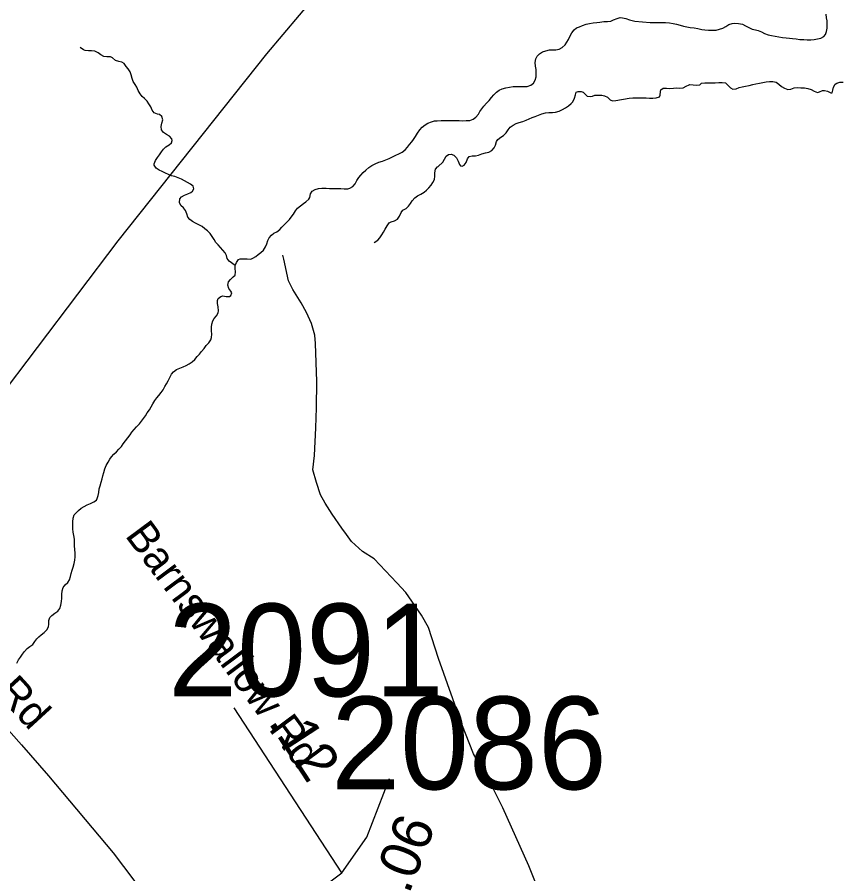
# Model space of a CAD drawing. Extents: x 1662474 to 1856135, y 779280 to 917889.
# Drawn here: x 1696691 to 1699249, y 865246 to 867907 of the extents above; entities that cross this region are included whole.
import ezdxf

# ---------------------------------------------------------------- set-up
doc = ezdxf.new("R2010")
doc.units = 0
for name, color, linetype in [('Cogo Default Point CELL', 7, 'Continuous'), ('Exist Hydrographic Creek Single Shore', 7, 'Continuous'), ('Exist Hydrographic Misc Water Feature', 7, 'Continuous'), ('Exist Road Secondary Type 51 Attributed', 7, 'Continuous'), ('Exist Road Secondary Type 51 Label', 7, 'Continuous'), ('Exist Utilities Electrical Transmission Line', 7, 'Continuous'), ('Prop DGN Element Guardrail', 7, 'Continuous')]:
    doc.layers.add(name, color=color, linetype=linetype)

msp = doc.modelspace()

# ---------------------------------------------------------------- linework, layer by layer
at = {"layer": 'Exist Hydrographic Creek Single Shore'}
for points in [[(1698198.8, 867684.7), (1698210.5, 867687.6), (1698221.5, 867690.2), (1698233.1, 867691.5), (1698243.9, 867691.8), (1698254.4, 867692), (1698265.6, 867692.2), (1698277.2, 867692.2), (1698288, 867695.7), (1698296.1, 867702.5), (1698302.1, 867711.9), (1698305, 867722.2), (1698305, 867733.2), (1698304.5, 867744.8), (1698302.6, 867755), (1698301.9, 867766.8), (1698304, 867778.1), (1698307.9, 867785.7), (1698315.2, 867793.1), (1698325, 867799.4), (1698334.6, 867803), (1698346.2, 867805.9), (1698356.5, 867805.6), (1698366.4, 867805.9), (1698375.9, 867808), (1698386.1, 867813), (1698394.5, 867820.9), (1698400.5, 867829.6), (1698405, 867838.4), (1698410, 867848.9), (1698415.5, 867858.9), (1698422.9, 867867.6), (1698429.9, 867873.9), (1698439.1, 867877.6), (1698449.1, 867881.8), (1698459.9, 867885.9), (1698470.1, 867888.1), (1698481.9, 867889.6), (1698492.9, 867890.9), (1698503.1, 867892), (1698515.2, 867893.8), (1698526.5, 867893.6), (1698536.5, 867895.1), (1698545.4, 867898.6), (1698556.8, 867903.6), (1698565.6, 867906.4), (1698573.2, 867905.6), (1698583.8, 867903), (1698594.8, 867898.8), (1698611.5, 867894.9), (1698658.8, 867890.9), (1698670.1, 867890.9), (1698682.1, 867891.2), (1698694.2, 867890.9), (1698707.1, 867890.4), (1698719.4, 867889.6), (1698730.8, 867888.1), (1698741.2, 867885.4), (1698752.8, 867882.8), (1698763, 867879.4), (1698773, 867876.8), (1698783.8, 867875.2), (1698796, 867874.1), (1698807.6, 867872.3), (1698819.4, 867869.4), (1698829.1, 867867.9), (1698840.4, 867867.3), (1698851.4, 867867.3), (1698864, 867867.3), (1698875, 867869.7), (1698885, 867873.6), (1698894.8, 867878.4), (1698903.6, 867884.1), (1698913.9, 867888.1), (1698922, 867888.6), (1698933.4, 867887.6), (1698945.9, 867885.7), (1698955.1, 867880.4), (1698965.6, 867874.9), (1698976.1, 867869.9), (1698986.1, 867868.4), (1698995.2, 867866), (1699004.8, 867861.6), (1699015, 867856.6), (1699026, 867852.6), (1699036.2, 867850.6), (1699047.8, 867848.4), (1699059.5, 867846.6), (1699070.6, 867844.5), (1699081.9, 867843.2), (1699091.9, 867842.1), (1699101.5, 867841.1), (1699113.1, 867839.8), (1699124.6, 867838.2), (1699136.5, 867837.7), (1699147, 867837.1), (1699158.2, 867837.1), (1699168.8, 867837.9), (1699179.5, 867840.1), (1699189.8, 867842.4)], [(1699189.8, 867842.4), (1699198.9, 867847.6), (1699203.9, 867853.4), (1699207.6, 867863.1), (1699209.1, 867873.4), (1699209.4, 867884.4), (1699209.1, 867895.7), (1699207, 867905.6), (1699206, 867916.7)], [(1697369.1, 867135.6), (1697350.8, 867148.8), (1697344.8, 867157.1), (1697341.9, 867167.1), (1697338.6, 867175), (1697331.4, 867183.6), (1697323.8, 867191.8), (1697316.1, 867199.9), (1697309.2, 867207.8), (1697304, 867216.7), (1697298, 867225.9), (1697291.1, 867234.8), (1697283.5, 867243.2), (1697275.1, 867250.1), (1697266.2, 867256.6), (1697256.5, 867262.4), (1697246.2, 867267.6), (1697236.6, 867272.6), (1697228.1, 867278.9), (1697222.4, 867286), (1697218.5, 867296), (1697214.8, 867306.5), (1697208.2, 867315.1), (1697200.6, 867322.2), (1697196.6, 867331.4), (1697197.5, 867342.7), (1697202.5, 867349), (1697212.1, 867354.8), (1697221.6, 867358.4), (1697231, 867362.4), (1697236.2, 867366.3), (1697240.5, 867374.2), (1697238.9, 867381.8), (1697230.8, 867388.9), (1697221.1, 867393.9), (1697211.6, 867398.9), (1697202.2, 867403.8), (1697192, 867408.3), (1697182, 867412.2), (1697171.5, 867414.6), (1697161.8, 867418.8), (1697152.4, 867423.2), (1697142.6, 867428), (1697133.1, 867431.9), (1697123.8, 867437.9), (1697117.4, 867447.1), (1697117.1, 867452.1), (1697121.9, 867462.1), (1697127.4, 867471), (1697134, 867479.9), (1697140, 867489.4), (1697146.9, 867496.8), (1697154.1, 867504.6), (1697163.6, 867510.9), (1697171.8, 867517.2), (1697173.4, 867524.6), (1697172.2, 867529.3), (1697164.9, 867537.4), (1697156, 867542.9), (1697146.9, 867549), (1697140.2, 867557.6), (1697139.2, 867567.6), (1697141.6, 867577.6), (1697144.2, 867588.1), (1697141.6, 867598.3), (1697134, 867604.9), (1697127.4, 867606.4), (1697117.1, 867609.6), (1697110.9, 867618.8), (1697106.6, 867628.5), (1697100.4, 867637.9), (1697095.4, 867646.1), (1697087.5, 867654.2), (1697080.1, 867660.8), (1697073.9, 867669.4), (1697067.9, 867679.4), (1697063.6, 867689.4), (1697057.9, 867698.1), (1697052.4, 867707.5), (1697049.1, 867716.9), (1697045.8, 867727.7), (1697042.4, 867737.7), (1697037.1, 867746.3), (1697030.5, 867754.5), (1697023.8, 867763.4), (1697017.4, 867767.9), (1697007.2, 867769.7), (1696996.8, 867773.1), (1696988.2, 867781), (1696982, 867783.9), (1696970.8, 867784.4), (1696960.8, 867785.2), (1696951.2, 867789.9), (1696943.4, 867796.2), (1696933.1, 867802), (1696923, 867802.5), (1696913.2, 867802.8), (1696903.5, 867803.6), (1696897.8, 867806.2), (1696887.8, 867812.8)], [(1698542, 867647.9), (1698552, 867648.2), (1698594.2, 867655.8), (1698605, 867656.9), (1698615.2, 867656.3), (1698626, 867656.6), (1698636, 867656.9), (1698646.5, 867656.3), (1698657.5, 867656.1), (1698667.8, 867655.8), (1698678, 867656.6), (1698688.1, 867659.5), (1698689.8, 867665.2), (1698690.8, 867676.2), (1698692.6, 867681.8), (1698700, 867686.8), (1698709.8, 867686.5), (1698720.2, 867686.2), (1698731.5, 867686.8), (1698741.2, 867688.1), (1698750.9, 867686.8), (1698761.9, 867687.6), (1698770.9, 867692.8), (1698780, 867697.5), (1698782.9, 867697.8), (1698803.4, 867696.2), (1698813.1, 867697.2), (1698818.4, 867702), (1698828.6, 867703.8), (1698839.4, 867703.6), (1698850.4, 867703.1), (1698861.4, 867703.3), (1698872.8, 867704.1), (1698882.9, 867704.4), (1698893.4, 867702.8), (1698901.5, 867695.2), (1698908.4, 867687.3), (1698916.2, 867684.1), (1698926.5, 867684.9), (1698936.2, 867688.3), (1698945.6, 867690.9), (1698955.9, 867692.8), (1698967.1, 867694.9), (1698977.9, 867697.8), (1698988.1, 867700.1), (1698998.6, 867702.5), (1699008.9, 867704.4), (1699019.6, 867706.7), (1699030.4, 867707.5), (1699040.1, 867707.5), (1699050.9, 867705.4), (1699058.8, 867699.1), (1699067.8, 867692.2), (1699077.1, 867686.8), (1699086.6, 867682.8), (1699096.2, 867684.1), (1699106.8, 867687.6), (1699117, 867688.6), (1699128, 867688.1), (1699139.1, 867687.3), (1699149.6, 867685.4), (1699160.1, 867682.1), (1699169, 867677.3), (1699179.5, 867673.4), (1699185.8, 867674.9), (1699195, 867679.7), (1699200.8, 867679.7), (1699210.5, 867677.1), (1699220.4, 867671.8), (1699224.6, 867672.6), (1699226.8, 867680.2), (1699229.4, 867690.2), (1699234.4, 867699.4), (1699239.1, 867702.5), (1699248.2, 867705.4), (1699259, 867705.1)], [(1697369.1, 867135.6), (1697373, 867145.6), (1697380.1, 867154.2), (1697384.4, 867156.4), (1697395.4, 867156.6), (1697406.4, 867156.1), (1697417.6, 867155.8), (1697424.2, 867158.7), (1697433.4, 867163.9), (1697441.2, 867169.8), (1697448.6, 867176.3), (1697457.2, 867183.9), (1697463.9, 867193.6), (1697467.5, 867203.6), (1697471.2, 867213.8), (1697475.1, 867221.9), (1697482, 867230.1), (1697489.6, 867235.9), (1697499, 867240.6), (1697507.6, 867247.9), (1697514.2, 867255.3), (1697522.4, 867263.2), (1697529.5, 867270.5), (1697537.9, 867278.6), (1697543.6, 867285.8), (1697550.2, 867295.4), (1697556.5, 867305.4), (1697563, 867313.8), (1697572, 867321.7), (1697581.4, 867328.5), (1697589.2, 867334), (1697598, 867341.6), (1697601.1, 867347.1), (1697603.5, 867358.4), (1697608.5, 867366.8), (1697618.1, 867371.8), (1697627.9, 867375.2), (1697639.1, 867375.8), (1697651.8, 867375.8), (1697662.5, 867375.5), (1697674.9, 867375.2), (1697685.6, 867375), (1697697.4, 867374.7), (1697707.6, 867374.4), (1697719, 867374.4), (1697725.2, 867375.8), (1697735, 867381), (1697742, 867389.9), (1697747.2, 867400.4), (1697753.9, 867409.1), (1697759.9, 867416.7), (1697767.5, 867424.6), (1697775.4, 867432.4), (1697784.6, 867440.1), (1697793.8, 867446.4), (1697804.2, 867452.1), (1697816.1, 867456.6), (1697827.4, 867460), (1697837.6, 867463.7), (1697848.4, 867468.7), (1697858.6, 867473.9), (1697868.5, 867478.4), (1697878, 867482.8), (1697888.5, 867488.4), (1697897.4, 867495.2), (1697904.8, 867503.1), (1697911.4, 867511.7), (1697918.1, 867520.1), (1697923.4, 867527.4), (1697929.5, 867536.9), (1697936, 867546.6), (1697943.4, 867557.6), (1697950.5, 867565.8), (1697959.6, 867572.9), (1697968.5, 867577.9), (1697979, 867582.1), (1697988.5, 867584.9), (1697997.6, 867585.4), (1698009.2, 867586.2), (1698021.2, 867586.5), (1698033.6, 867586.2), (1698044.1, 867586), (1698054.4, 867586), (1698065.9, 867585.8), (1698076.1, 867585.4), (1698087.4, 867585.8), (1698099, 867586.2), (1698108.8, 867590.4), (1698116.9, 867596.2), (1698125.2, 867605.7), (1698130.2, 867614.6), (1698135.8, 867622.8), (1698142, 867631.1), (1698150.8, 867640.6), (1698158.9, 867648.4), (1698165.9, 867657.9), (1698173, 867666), (1698181.6, 867673.9), (1698189.5, 867680.4), (1698198.8, 867684.7)], [(1697801.6, 867207.5), (1697812.4, 867214.6), (1697818.4, 867222.2), (1697824.8, 867230.9), (1697830, 867239), (1697835.8, 867249), (1697841.2, 867258.7), (1697847.9, 867267.9), (1697854.1, 867271.8), (1697864.9, 867274.7), (1697873.5, 867279.4), (1697880.4, 867289.1), (1697885.1, 867300.4), (1697890.4, 867308.1), (1697900.6, 867313.1), (1697908.5, 867320.1), (1697914, 867328.8), (1697919.8, 867337.2), (1697927.6, 867345.8), (1697936, 867352.7), (1697946, 867357.6), (1697956.2, 867363.7), (1697963.5, 867370.2), (1697971.4, 867377.6), (1697978, 867385.5), (1697983.8, 867393.6), (1697988.5, 867403.3), (1697990.1, 867413.8), (1697989.5, 867424.1), (1697991.6, 867435.1), (1697998.2, 867441.9), (1697999.8, 867443.2), (1698014.5, 867457.1), (1698019.8, 867465.8), (1698025.5, 867476), (1698032.4, 867480.8), (1698040.5, 867482.1), (1698049.4, 867478.4), (1698056.8, 867470.5), (1698062, 867460), (1698066.5, 867450.1), (1698070.1, 867445.3), (1698075.1, 867444.5), (1698081.4, 867447.7), (1698087.4, 867456.3), (1698091.1, 867467.4), (1698096.6, 867474.4), (1698105.5, 867476.6), (1698116, 867476.6), (1698126, 867478.1), (1698136, 867482.8), (1698147.2, 867486), (1698157.8, 867487.8), (1698167.2, 867493.6), (1698173.8, 867501.5), (1698178.8, 867509.4), (1698181.9, 867520.6), (1698186.1, 867527.4), (1698194.8, 867534.2), (1698202.9, 867539.8), (1698211.4, 867548.4), (1698218.1, 867557.6), (1698224.4, 867565.2), (1698232.9, 867571.6), (1698242.2, 867577.3), (1698252.2, 867580.2), (1698263, 867583.1), (1698273.5, 867587.1), (1698282.8, 867591.5), (1698292.6, 867595.7), (1698302.1, 867599.1), (1698311.9, 867603.1), (1698322.6, 867607.2), (1698333.4, 867609.9), (1698344.4, 867611.2), (1698355.1, 867610.9), (1698365.1, 867611.9), (1698375.9, 867615.1), (1698386.6, 867620.6), (1698396.1, 867626.1), (1698405, 867631.9), (1698413.9, 867638.8), (1698419.1, 867644.8), (1698423.6, 867655.2), (1698427.2, 867666.3), (1698429.6, 867674.2), (1698434.9, 867676), (1698444.9, 867676.2), (1698451.2, 867674.7), (1698458.8, 867666.3), (1698463.8, 867662.4), (1698472.8, 867660.8), (1698480.1, 867662.4), (1698487.6, 867665), (1698497.9, 867665.5), (1698508.6, 867665.2), (1698517.4, 867663.1), (1698526.5, 867658.4), (1698534.6, 867650.8), (1698542, 867647.9)], [(1697007.5, 866565.1), (1697015.6, 866574), (1697021.6, 866581.9), (1697028.1, 866591.1), (1697035.2, 866600.2), (1697042.6, 866609.7), (1697048.1, 866617.8), (1697055.2, 866626.2), (1697062.6, 866634.6), (1697071.5, 866644.1), (1697078.6, 866652.7), (1697084.4, 866660.9), (1697090.1, 866669.2), (1697096.1, 866678.4), (1697103, 866687.9), (1697108, 866696.8), (1697113.8, 866706.2), (1697119.5, 866716.8), (1697126.1, 866724.9), (1697132.4, 866732.5), (1697139.5, 866740.9), (1697145.2, 866749.8), (1697151, 866760.1), (1697156.2, 866768.4), (1697160.8, 866777.9), (1697166, 866787.9), (1697171.5, 866797.9), (1697177.8, 866805.7), (1697187, 866813.1), (1697197.2, 866817.2), (1697207.8, 866820.7), (1697216.6, 866824.9), (1697226.6, 866830.4), (1697236, 866836.7), (1697243.6, 866844.1), (1697251, 866852.7), (1697258.6, 866860.6), (1697264.9, 866869), (1697272.5, 866878.4), (1697279.1, 866887.1), (1697287, 866896), (1697293.5, 866904.9), (1697296.1, 866912), (1697296.4, 866922.5), (1697295.6, 866932.5), (1697295.6, 866943.8), (1697296.4, 866954), (1697299.5, 866964.2), (1697304, 866971.6), (1697311.1, 866979.4), (1697316.6, 866989.2), (1697317.4, 866995.5), (1697315.9, 867007), (1697314.2, 867017.5), (1697314.5, 867026.9), (1697316.9, 867033.2), (1697324.5, 867039.8), (1697330.8, 867041.4), (1697341.2, 867039.8), (1697351.5, 867039.3), (1697355.8, 867043), (1697358.4, 867050.9), (1697355.8, 867056.6), (1697349.8, 867064.5), (1697346.8, 867074.8), (1697348.6, 867085.2), (1697354.6, 867092.6), (1697362.8, 867100.2), (1697368.9, 867105.4), (1697369.9, 867116.4), (1697368.9, 867126.7), (1697369.1, 867135.6)], [(1696690.1, 865900.5), (1696696.1, 865910.5), (1696702, 865919.4), (1696708.5, 865928.4), (1696714.9, 865936.8), (1696723.2, 865945.9), (1696731.4, 865952.2), (1696740.5, 865958.8), (1696746.6, 865967.4), (1696752.4, 865975.6), (1696759.1, 865982.7), (1696766.5, 865989), (1696776, 865995.8), (1696783.9, 866003.7), (1696788.6, 866013.6), (1696789.9, 866021.2), (1696789.9, 866032.6), (1696793, 866042.5), (1696799.6, 866048.6), (1696809.2, 866055.6), (1696818.5, 866062.4), (1696824, 866070.3), (1696827.6, 866080.8), (1696829.5, 866091.6), (1696830, 866102.9), (1696830.2, 866114.2), (1696831.6, 866125.2), (1696835, 866135.9), (1696840.8, 866144.1), (1696848.6, 866151.4), (1696854.5, 866159.1), (1696857.9, 866169.6), (1696859.8, 866179.5), (1696862.4, 866189.2), (1696865.2, 866198.9), (1696868.4, 866209.7), (1696870.8, 866220.2), (1696871.8, 866230.9), (1696871.5, 866242.5), (1696870.5, 866253.8), (1696869.9, 866264.8), (1696869.9, 866275.1), (1696869.4, 866286.1), (1696868.1, 866296.8), (1696866.2, 866307.1), (1696865, 866317.8), (1696864.4, 866328.9), (1696864.6, 866339.9), (1696865.8, 866351.1), (1696868.6, 866361.4), (1696874.6, 866367.9), (1696882.2, 866374.5), (1696890.6, 866382.1), (1696899.9, 866386.9), (1696909.2, 866392.1), (1696919.2, 866396.6), (1696929.8, 866401.3), (1696937.9, 866407.3), (1696940.8, 866412.3), (1696943.6, 866421.2), (1696945.2, 866430.7), (1696946.9, 866441.9), (1696949.5, 866451.9), (1696952.6, 866462.7), (1696955.5, 866472.9), (1696958.1, 866482.9), (1696960.5, 866493.1), (1696963.9, 866503.9), (1696968.4, 866514.7), (1696974.1, 866524.9), (1696979.6, 866533.8), (1696985.1, 866541.9), (1696991.8, 866549.6), (1697000.1, 866557.4), (1697007.5, 866565.1)]]:
    msp.add_lwpolyline(points, dxfattribs=at)
at = {"layer": 'Exist Hydrographic Misc Water Feature'}
for points in [[(1697969.7, 866011.4), (1697948.1, 866049.8), (1697899.6, 866120.4), (1697871.5, 866150.5), (1697801.3, 866224.2), (1697765.2, 866247.9), (1697731.2, 866278.1), (1697715, 866299.7), (1697701, 866319.7), (1697670.8, 866363.8), (1697648.9, 866398), (1697634.6, 866423.6), (1697622.5, 866461.6), (1697610.4, 866501.3), (1697616.2, 866545.5), (1697620, 866631.6), (1697621.9, 866693.8), (1697623.2, 866776), (1697618.9, 866893.4), (1697616.8, 866919.7), (1697606.9, 866956), (1697590.7, 866989.9), (1697574.5, 867019.9), (1697548.5, 867061.4), (1697534.5, 867088), (1697520, 867155.5), (1697517.5, 867167.9)], [(1698329.4, 865137.5), (1698311.2, 865198.6), (1698282.4, 865271.4), (1698201.4, 865451.1), (1698162.6, 865527.4), (1698110.1, 865618.8), (1698073.8, 865711.4), (1698001.1, 865914.9), (1697969.7, 866011.4)]]:
    msp.add_lwpolyline(points, dxfattribs=at)
at = {"layer": 'Exist Road Secondary Type 51 Attributed'}
msp.add_line((1697700.4, 865249), (1697366.5, 865761.5), dxfattribs=at)
for points in [[(1694412.9, 867925.5), (1695017.2, 867612.4), (1695092.4, 867577.3), (1695201.2, 867471.9), (1695280.4, 867353.2), (1695349.6, 867201.6), (1695415.6, 867026.8), (1695455.1, 866904.9), (1695491.4, 866802.7), (1695547.5, 866677.4), (1695610.1, 866575.2), (1695695.9, 866459.9), (1695856.2, 866279.3), (1695989.6, 866179.3), (1696126, 866092.6), (1696258.2, 866047.1), (1696448.4, 865906.6), (1696576.5, 865791), (1696704.6, 865646.4), (1696789.1, 865550.1), (1696989.8, 865311.7), (1697089, 865179.5), (1697230.8, 864945.8)], [(1697700.4, 865249), (1697778, 865360.3), (1697848.8, 865542.3)], [(1697230.8, 864945.8), (1697514.9, 865110.8), (1697700.4, 865249)]]:
    msp.add_lwpolyline(points, dxfattribs=at)
at = {"layer": 'Exist Utilities Electrical Transmission Line'}
msp.add_lwpolyline([(1696344.9, 866338.5), (1696628.6, 866715.5), (1697005.7, 867212), (1697467.2, 867793.1), (1697874.2, 868274.9)], dxfattribs=at)

# ---------------------------------------------------------------- texts
at = {"layer": 'Cogo Default Point CELL'}
for s, p in [('2091', (1697161.2, 865797.3)), ('2086', (1697667.6, 865508.6))]:
    msp.add_text(s, height=288, dxfattribs=at).set_placement(p)
at = {"layer": 'Exist Road Secondary Type 51 Label'}
for s, rotation, p in [('Crosscreek Rd', 312.537, (1696164.7, 866306.9)), ('Barnswallow Rd', 306.618, (1697024.8, 866296.7))]:
    msp.add_text(s, height=95, rotation=rotation, dxfattribs=at).set_placement(p)
at = {"layer": 'Prop DGN Element Guardrail'}
for s, rotation, p in [('.12', 303.0873, (1697470.1, 865717)), ('.06', 68.7417, (1697909.1, 865180))]:
    msp.add_text(s, height=125, rotation=rotation, dxfattribs=at).set_placement(p)

doc.saveas('drawing.dxf')
